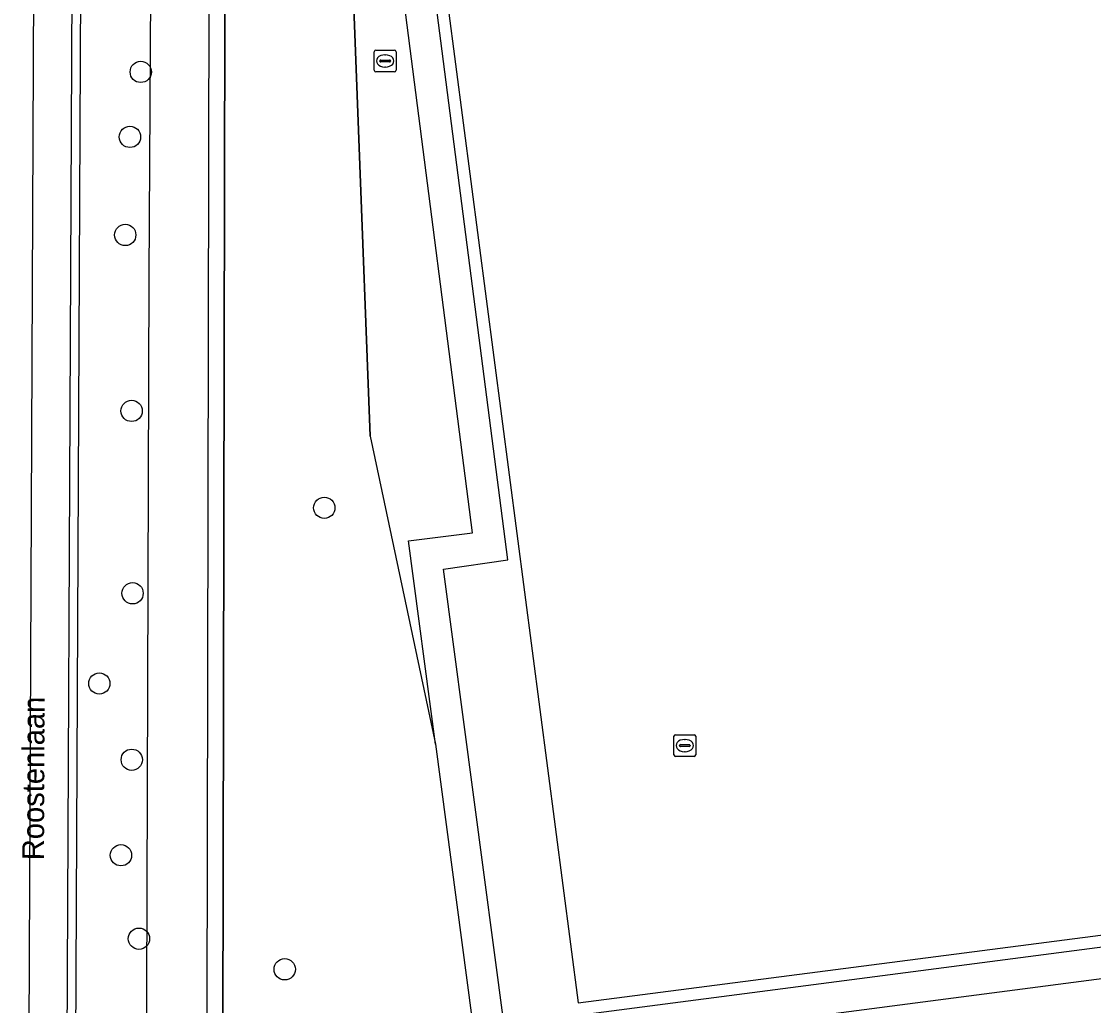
# Model space of a CAD drawing. Extents: x 162157 to 163165, y 378998 to 380775.
# Drawn here: x 162162.25 to 162211.49, y 379898.89 to 379944.07 of the extents above; entities that cross this region are included whole.
import ezdxf

# ---------------------------------------------------------------- set-up
doc = ezdxf.new("R2010")
doc.units = 0
for name, color, linetype in [('IMGEO_Berm_open', 7, 'Continuous'), ('IMGEO_Boom', 7, 'Continuous'), ('IMGEO_Groenvoorziening', 7, 'Continuous'), ('IMGEO_Hek', 7, 'Continuous'), ('IMGEO_Openbare_ruimte_label', 7, 'Continuous'), ('IMGEO_Rijbaan_lokaal_gesloten', 7, 'Continuous'), ('IMGEO_Voetpad_open', 7, 'Continuous'), ('IMGEO_Waterleidingput', 7, 'Continuous'), ('IMGEO_Waterloop', 7, 'Continuous')]:
    doc.layers.add(name, color=color, linetype=linetype)

msp = doc.modelspace()

# ---------------------------------------------------------------- linework, layer by layer
at = {"layer": 'IMGEO_Berm_open'}
msp.add_lwpolyline([(162164.255, 379877.708), (162164.654, 379877.706), (162165.352, 380026.39), (162164.96, 380026.391)], dxfattribs=at)
at = {"layer": 'IMGEO_Boom'}
for centre in [(162167.729, 379941.756), (162167.231, 379938.773), (162167.014, 379934.271), (162167.307, 379926.193), (162176.158, 379921.743), (162167.352, 379917.82), (162165.826, 379913.678), (162167.317, 379910.176), (162166.819, 379905.795), (162167.646, 379901.961), (162174.34, 379900.56)]:
    msp.add_circle(centre, 0.489, dxfattribs=at)
at = {"layer": 'IMGEO_Groenvoorziening'}
for points in [[(162171.372, 379872.803), (162171.462, 379881.893), (162171.583, 379944.317), (162171.828, 379985.206), (162171.731, 380000), (162171.808, 380008.955)], [(162176.125, 379981.235), (162178.26, 379925.038), (162181.263, 379910.895)]]:
    msp.add_lwpolyline(points, dxfattribs=at)
at = {"layer": 'IMGEO_Hek'}
for points in [[(162173.533, 380005.695), (162205.626, 380009.771), (162244.888, 380014.872), (162258.844, 379907.693), (162184.422, 379897.986)], [(162171.808, 380008.955), (162171.731, 380000), (162171.828, 379985.206), (162171.583, 379944.317), (162171.462, 379881.893), (162171.013, 379836.469), (162171.864, 379834.863)], [(162184.422, 379897.986), (162181.637, 379918.928), (162184.585, 379919.35), (162180.193, 379953.386), (162173.533, 380005.695)], [(162178.26, 379925.038), (162176.125, 379981.235)]]:
    msp.add_lwpolyline(points, dxfattribs=at)
at = {"layer": 'IMGEO_Rijbaan_lokaal_gesloten'}
for points in [[(162162.462, 379831.9), (162162.452, 379863.521), (162163.185, 380027.629)], [(162164.255, 379877.708), (162164.96, 380026.391)]]:
    msp.add_lwpolyline(points, dxfattribs=at)
at = {"layer": 'IMGEO_Voetpad_open'}
for points in [[(162244.437, 380014.271), (162173.941, 380005.129), (162180.769, 379952.906), (162187.814, 379899.013), (162258.256, 379908.139), (162244.437, 380014.271)], [(162181.263, 379910.895), (162180.028, 379920.22), (162182.971, 379920.6), (162176.564, 379970.308), (162177.537, 379970.433), (162176.125, 379981.235)], [(162255.213, 379939.286), (162257.417, 379922.389), (162259.027, 379910.04), (162259.522, 379906.335), (162259.47, 379906.329), (162190.515, 379897.328)], [(162181.263, 379910.895), (162183.186, 379896.372), (162183.634, 379896.43), (162189.405, 379897.183)]]:
    msp.add_lwpolyline(points, dxfattribs=at)
at = {"layer": 'IMGEO_Waterleidingput'}
for p, q in [((162178.452, 379941.832), (162178.452, 379942.684)), ((162178.527, 379942.758), (162179.379, 379942.758)), ((162179.453, 379942.684), (162179.453, 379941.832)), ((162178.711, 379942.252), (162178.711, 379942.264)), ((162179.149, 379942.215), (162178.751, 379942.215)), ((162178.754, 379942.301), (162179.152, 379942.301)), ((162178.94, 379942.538), (162178.965, 379942.538)), ((162179.195, 379942.264), (162179.195, 379942.252)), ((162179.379, 379941.758), (162178.527, 379941.758)), ((162178.963, 379941.978), (162178.938, 379941.978)), ((162192.213, 379910.402), (162192.213, 379911.254)), ((162192.288, 379911.328), (162193.14, 379911.328)), ((162192.701, 379911.108), (162192.726, 379911.108)), ((162193.214, 379911.254), (162193.214, 379910.402)), ((162192.472, 379910.822), (162192.472, 379910.834)), ((162192.91, 379910.785), (162192.512, 379910.785)), ((162192.515, 379910.871), (162192.913, 379910.871)), ((162192.956, 379910.834), (162192.956, 379910.822)), ((162193.14, 379910.328), (162192.288, 379910.328)), ((162192.724, 379910.548), (162192.699, 379910.548))]:
    msp.add_line(p, q, dxfattribs=at)
for points in [[(162178.452, 379941.832), (162178.452, 379942.684)], [(162178.527, 379942.758), (162179.379, 379942.758)], [(162179.453, 379942.684), (162179.453, 379941.832)], [(162179.379, 379941.758), (162178.527, 379941.758)], [(162192.213, 379910.402), (162192.213, 379911.254)], [(162192.288, 379911.328), (162193.14, 379911.328)], [(162193.214, 379911.254), (162193.214, 379910.402)], [(162193.14, 379910.328), (162192.288, 379910.328)]]:
    msp.add_lwpolyline(points, dxfattribs=at)
for centre, radius, start, end in [((162178.529, 379942.682), 0.0765, 91.552, 178.448), ((162178.529, 379942.682), 0.0765, 91.552, 178.448), ((162179.377, 379942.682), 0.0765, 1.552, 88.448), ((162179.377, 379942.682), 0.0765, 1.552, 88.448), ((162178.751, 379942.261), 0.0403, 85.8775, 175.7526), ((162178.748, 379942.251), 0.0366, 178.938, 274.7102), ((162179.152, 379942.258), 0.043, 264.8664, 352.4533), ((162179.156, 379942.263), 0.0386, 1.7309, 96.639), ((162178.529, 379941.834), 0.0765, 181.552, 268.448), ((162178.529, 379941.834), 0.0765, 181.552, 268.448), ((162179.377, 379941.834), 0.0765, 271.552, 358.448), ((162179.377, 379941.834), 0.0765, 271.552, 358.448), ((162192.29, 379911.252), 0.0765, 91.552, 178.448), ((162192.29, 379911.252), 0.0765, 91.552, 178.448), ((162193.138, 379911.252), 0.0765, 1.552, 88.448), ((162193.138, 379911.252), 0.0765, 1.552, 88.448), ((162192.512, 379910.831), 0.0403, 85.8775, 175.7526), ((162192.509, 379910.821), 0.0366, 178.938, 274.7102), ((162192.913, 379910.828), 0.043, 264.8664, 352.4533), ((162192.917, 379910.833), 0.0386, 1.7309, 96.639), ((162192.29, 379910.404), 0.0765, 181.552, 268.448), ((162192.29, 379910.404), 0.0765, 181.552, 268.448), ((162193.138, 379910.404), 0.0765, 271.552, 358.448), ((162193.138, 379910.404), 0.0765, 271.552, 358.448)]:
    msp.add_arc(centre, radius, start, end, dxfattribs=at)
for centre, major_axis, ratio, start_param, end_param in [((162178.939, 379942.258), (-0.387, 0.002), 0.722429, 4.712389, 7.853982), ((162178.964, 379942.258), (-0.39, 0.002), 0.717154, 1.570796, 4.712389), ((162192.7, 379910.828), (-0.387, 0.002), 0.722429, 4.712389, 7.853982), ((162192.725, 379910.828), (-0.39, 0.002), 0.717154, 1.570796, 4.712389)]:
    msp.add_ellipse(centre, major_axis=major_axis, ratio=ratio, start_param=start_param, end_param=end_param, dxfattribs=at)
at = {"layer": 'IMGEO_Waterloop'}
for points in [[(162167.928, 379875.961), (162168.117, 379932.373), (162168.519, 380000), (162168.54, 380028.129), (162169.518, 380028.317), (162170.878, 380028.227), (162171.015, 380023.389), (162171.01, 380020.918)], [(162170.998, 380014.904), (162170.969, 380000), (162170.755, 379890.744), (162170.647, 379876.981), (162170.64, 379876.213)]]:
    msp.add_lwpolyline(points, dxfattribs=at)

# ---------------------------------------------------------------- texts
at = {"layer": 'IMGEO_Openbare_ruimte_label'}
msp.add_text('Roostenlaan', height=1, rotation=89.7708, dxfattribs=at).set_placement((162163.282, 379905.562))

doc.saveas('drawing.dxf')
